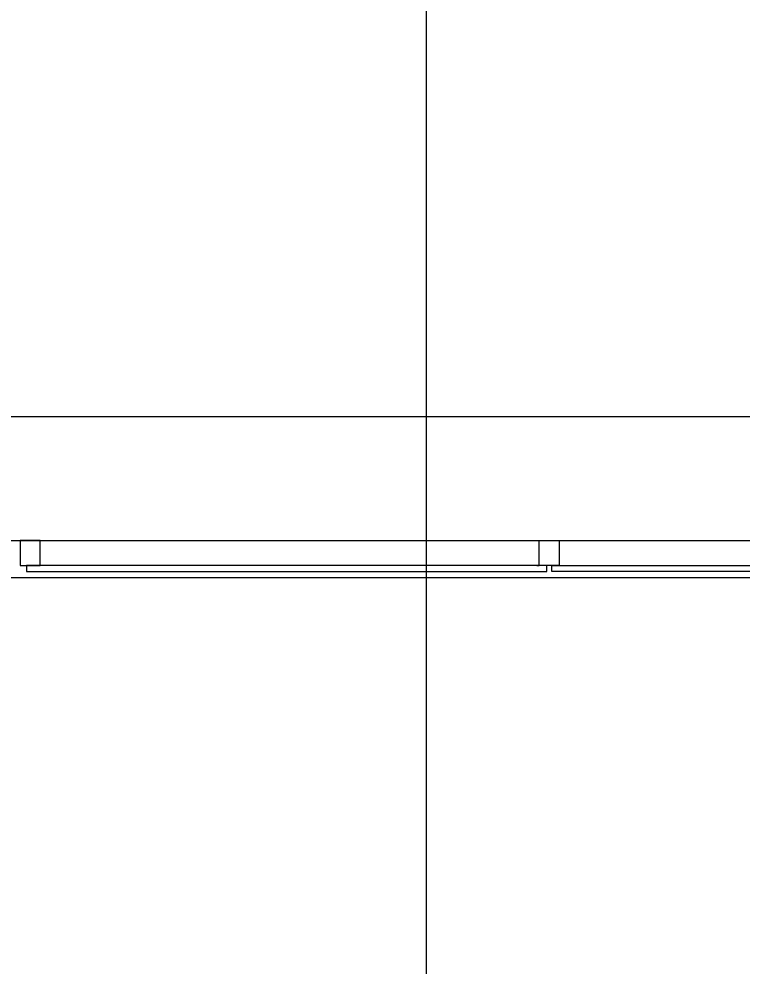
# Model space of a CAD drawing. Extents: x -264222 to -263592, y -1242345 to -1242048.
# Drawn here: x -263869.163 to -263866.244, y -1242243.025 to -1242239.201 of the extents above; entities that cross this region are included whole.
import ezdxf

# ---------------------------------------------------------------- set-up
doc = ezdxf.new("R2010")
doc.units = 0
doc.layers.add('HESCON_OSI_STAVBY_KFA', color=7, linetype='Continuous')
doc.layers.add('KFA_2D_SITUACIA_DSP', color=7, linetype='Continuous')

msp = doc.modelspace()

# ---------------------------------------------------------------- linework, layer by layer
at = {"layer": 'HESCON_OSI_STAVBY_KFA'}
msp.add_line((-263792.6528, -1242240.8072), (-263911.5228, -1242240.8072), dxfattribs=at)
at = {"layer": 'KFA_2D_SITUACIA_DSP'}
for p, q in [((-263867.5177, -1242249.3899), (-263867.5178, -1242235.7572)), ((-263894.581, -1242241.3072), (-263809.3546, -1242241.3072)), ((-263869.0777, -1242241.3073), (-263869.1577, -1242241.3073)), ((-263869.1577, -1242241.3073), (-263869.1577, -1242241.4073)), ((-263869.0777, -1242241.4073), (-263869.0777, -1242241.3073)), ((-263867.0627, -1242241.4073), (-263867.0627, -1242241.3073)), ((-263867.0627, -1242241.3073), (-263866.9827, -1242241.3073)), ((-263866.9827, -1242241.3073), (-263866.9827, -1242241.4073)), ((-263869.1577, -1242241.4073), (-263869.1177, -1242241.4073)), ((-263867.0327, -1242241.4073), (-263869.1327, -1242241.4073)), ((-263869.1327, -1242241.4073), (-263869.1327, -1242241.4323)), ((-263869.1177, -1242241.4073), (-263869.0777, -1242241.4073)), ((-263867.0727, -1242241.4073), (-263867.0627, -1242241.4073)), ((-263866.9827, -1242241.4073), (-263867.0727, -1242241.4073)), ((-263867.0327, -1242241.4323), (-263867.0327, -1242241.4073)), ((-263867.0127, -1242241.4323), (-263867.0127, -1242241.4073)), ((-263867.0127, -1242241.4073), (-263864.9127, -1242241.4073)), ((-263869.1327, -1242241.4323), (-263867.0327, -1242241.4323)), ((-263864.9127, -1242241.4323), (-263867.0127, -1242241.4323))]:
    msp.add_line(p, q, dxfattribs=at)
msp.add_lwpolyline([(-263794.8928, -1242227.3822), (-263808.9678, -1242241.4572), (-263894.9678, -1242241.4572), (-263909.0428, -1242227.3822), (-263909.0428, -1242196.3327), (-263914.1428, -1242196.3327), (-263914.1428, -1242132.4327), (-263909.0428, -1242132.4327), (-263909.0428, -1242101.3822), (-263894.9678, -1242087.3072), (-263808.9678, -1242087.3072), (-263794.8928, -1242101.3822), (-263794.8928, -1242227.3822)], dxfattribs=at)

doc.saveas('drawing.dxf')
